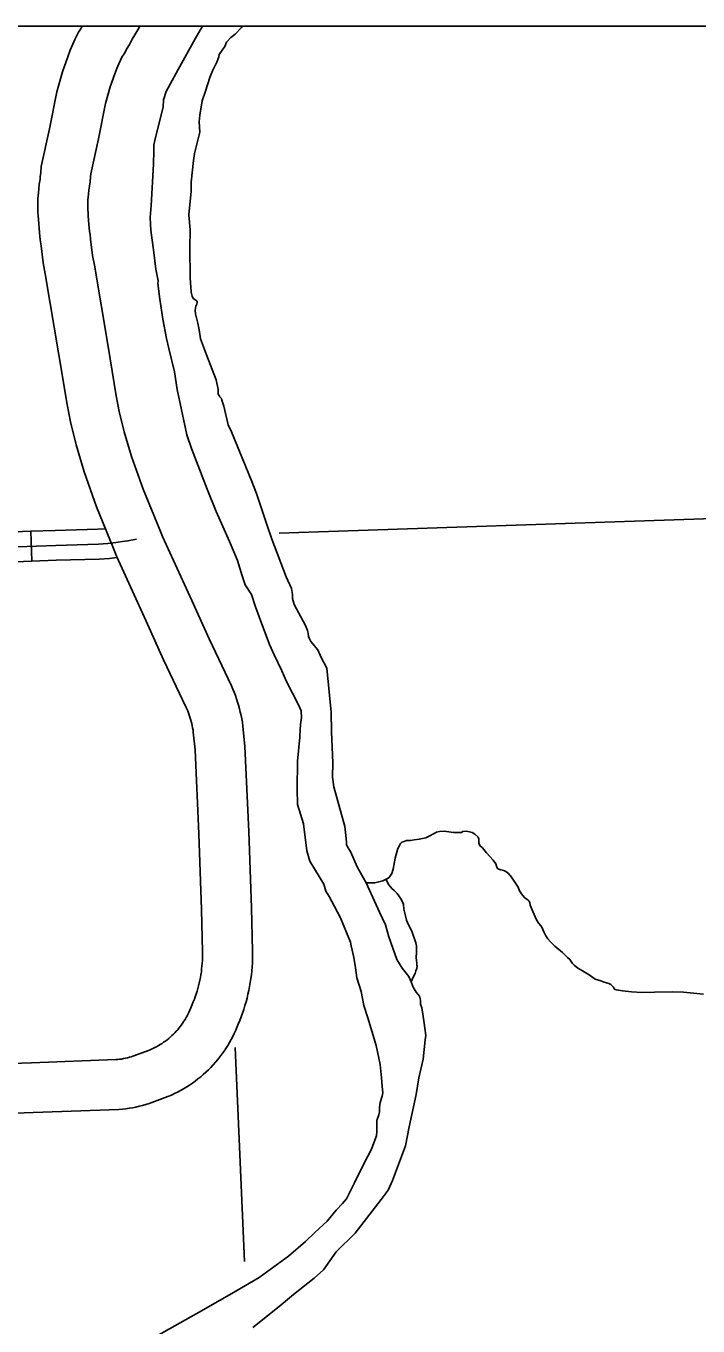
# Model space of a CAD drawing. Extents: x 1720274 to 1751788, y 372074 to 391887.
# Drawn here: x 1739040 to 1739571, y 380788 to 381816 of the extents above; entities that cross this region are included whole.
import ezdxf

# ---------------------------------------------------------------- set-up
doc = ezdxf.new("R2010")
doc.units = 0
for name, color, linetype in [('Level 10', 7, 'Continuous'), ('Level 32', 7, 'Continuous'), ('Level 35', 7, 'Continuous'), ('Level 5', 7, 'Continuous'), ('Level 9', 7, 'Continuous'), ('R_Draft', 7, 'Continuous')]:
    doc.layers.add(name, color=color, linetype=linetype)

msp = doc.modelspace()

# ---------------------------------------------------------------- linework, layer by layer
at = {"layer": 'Level 10'}
for points in [[(1739055.5, 381620.1), (1739054, 381628.7), (1739052.3, 381642.2), (1739051.8, 381645.5), (1739051.2, 381649.3), (1739050.9, 381653), (1739050.6, 381656), (1739050.4, 381659.7), (1739050.1, 381663.2), (1739050, 381666.1), (1739049.8, 381669.1), (1739049.7, 381673.9), (1739049.8, 381676.9), (1739049.8, 381679.7), (1739050.1, 381684.3), (1739050.5, 381687.4), (1739050.8, 381690.9), (1739051.4, 381694.6), (1739051.6, 381696.9), (1739052, 381700.3), (1739052.4, 381705), (1739058.9, 381734.9), (1739064.7, 381764), (1739069.2, 381779.9), (1739073.4, 381791.7), (1739075.3, 381797), (1739077.3, 381801.7), (1739078.9, 381805.4), (1739081.7, 381811.2), (1739084, 381814.5), (1739084.8, 381816.1)], [(1739130.3, 381816.1), (1739128.8, 381813.2), (1739126.4, 381809), (1739124.3, 381805.6), (1739122, 381801.4), (1739120.2, 381798.5), (1739117.8, 381794.1), (1739116, 381791.4), (1739114.9, 381789), (1739113.6, 381786.1), (1739112.1, 381782.5), (1739110.5, 381778.3), (1739106.8, 381767.9), (1739103.1, 381754.8), (1739097.5, 381726.8), (1739091.5, 381699.2), (1739091.3, 381696.7), (1739090.9, 381692.8), (1739090.5, 381689.5), (1739090, 381686.2), (1739089.8, 381683), (1739089.4, 381680.7), (1739089.3, 381678.8), (1739089.3, 381675.8), (1739089.2, 381673.2), (1739089.3, 381670.6), (1739089.4, 381668.4), (1739089.5, 381666), (1739089.8, 381662.5), (1739090, 381659.2), (1739090.3, 381656.6), (1739090.5, 381653.7), (1739090.9, 381651.3), (1739091.4, 381647.5), (1739093, 381634.6), (1739094.4, 381626.9)], [(1739109.4, 381402.9), (1739096, 381435.8), (1739086.3, 381463.5), (1739079.9, 381484.8), (1739075.4, 381503), (1739072.8, 381516.9), (1739066.4, 381556.1), (1739055.5, 381620.1)], [(1739094.4, 381626.9), (1739105.3, 381562.6), (1739111.7, 381523.7), (1739114, 381511.3), (1739118, 381495.2), (1739123.8, 381475.7), (1739133, 381449.8), (1739146, 381417.7)], [(1739146, 381417.7), (1739148.3, 381412.3), (1739171.4, 381361.8), (1739185, 381331.6), (1739202.6, 381294.3), (1739203.7, 381291.8), (1739204.8, 381289.2), (1739205.8, 381286.7), (1739206.7, 381284.1), (1739207.5, 381281.5), (1739208.3, 381278.9), (1739209.1, 381276.2), (1739209.7, 381273.6), (1739210.3, 381270.9), (1739210.9, 381268.2), (1739211.3, 381265.5), (1739211.8, 381262.5), (1739213.3, 381246.3), (1739216.3, 381179), (1739218.5, 381118.7), (1739219.3, 381084.5), (1739219.3, 381081.5), (1739219.3, 381078.3), (1739219.2, 381075.2), (1739219, 381072.1), (1739218.7, 381069), (1739218.4, 381065.9), (1739218, 381062.8), (1739217.5, 381059.7), (1739217, 381056.6), (1739216.4, 381053.5), (1739215.7, 381050.5), (1739215, 381047.4), (1739214.2, 381044.4), (1739213.3, 381041.4), (1739212.4, 381038.4), (1739211.4, 381035.4), (1739210.4, 381032.5), (1739209.2, 381029.6), (1739208, 381026.7), (1739206.9, 381024.2), (1739206.1, 381022.1), (1739204.8, 381019.4)], [(1739169, 381036.1), (1739169.8, 381037.8), (1739170.6, 381039.8), (1739171.7, 381042.2), (1739172.5, 381044.3), (1739173.4, 381046.4), (1739174.1, 381048.5), (1739174.8, 381050.6), (1739175.5, 381052.8), (1739176.1, 381054.9), (1739176.7, 381057.1), (1739177.2, 381059.3), (1739177.7, 381061.5), (1739178.2, 381063.7), (1739178.5, 381065.9), (1739178.9, 381068.1), (1739179.1, 381070.4), (1739179.4, 381072.6), (1739179.6, 381074.9), (1739179.7, 381077.1), (1739179.8, 381079.4), (1739179.8, 381081.6), (1739179.8, 381083.9), (1739179.1, 381117.5), (1739176.8, 381177.4), (1739173.9, 381243.6), (1739172.5, 381257.8), (1739172.3, 381259.2), (1739172, 381261), (1739171.7, 381262.7), (1739171.3, 381264.4), (1739170.9, 381266.2), (1739170.4, 381267.9), (1739169.9, 381269.6), (1739169.3, 381271.2), (1739168.7, 381272.9), (1739168.1, 381274.6), (1739167.4, 381276.2), (1739166.7, 381277.8), (1739149.1, 381315), (1739135.4, 381345.5), (1739112.2, 381396.3), (1739109.4, 381402.9)], [(1738980.5, 380994), (1739044.7, 380996.2), (1739111.4, 380998.7), (1739112.8, 380998.8), (1739114.3, 380999), (1739115.9, 380999.2), (1739117.4, 380999.5), (1739118.9, 380999.8), (1739120.5, 381000.2), (1739122, 381000.6), (1739123.5, 381001), (1739124.8, 381001.4), (1739137.8, 381006.2), (1739139.1, 381006.7), (1739140.6, 381007.4), (1739142.1, 381008.2), (1739143.5, 381008.9), (1739145, 381009.8), (1739146.4, 381010.6), (1739147.8, 381011.5), (1739149.1, 381012.4), (1739150.5, 381013.4), (1739151.8, 381014.4), (1739153.1, 381015.5), (1739154.3, 381016.5), (1739155.6, 381017.7), (1739156.8, 381018.8), (1739157.9, 381020), (1739159.1, 381021.2), (1739160.2, 381022.4), (1739161.2, 381023.7), (1739162.2, 381025), (1739163.2, 381026.3), (1739164.2, 381027.7), (1739165.1, 381029.1), (1739166, 381030.5), (1739166.8, 381031.9), (1739167.6, 381033.3), (1739168.4, 381034.8), (1739169, 381036.1)], [(1739204.8, 381019.4), (1739203.7, 381017.1), (1739202.5, 381014.7), (1739201.1, 381012.3), (1739199.7, 381009.9), (1739198.3, 381007.6), (1739196.8, 381005.3), (1739195.2, 381003.1), (1739193.5, 381000.9), (1739191.8, 380998.7), (1739190.1, 380996.6), (1739188.3, 380994.6), (1739186.4, 380992.6), (1739184.5, 380990.6), (1739182.5, 380988.7), (1739180.4, 380986.9), (1739178.4, 380985.1), (1739176.2, 380983.4), (1739174.1, 380981.7), (1739171.8, 380980.1), (1739169.6, 380978.6), (1739167.3, 380977.1), (1739164.9, 380975.7), (1739162.5, 380974.3), (1739160.1, 380973), (1739157.7, 380971.8), (1739155.2, 380970.7), (1739152.4, 380969.5), (1739137.7, 380964.1), (1739135, 380963.2), (1739132.4, 380962.5), (1739129.8, 380961.8), (1739127.2, 380961.2), (1739124.6, 380960.7), (1739121.9, 380960.2), (1739119.3, 380959.8), (1739116.6, 380959.5), (1739113.8, 380959.3), (1739046.1, 380956.8), (1738982, 380954.5)]]:
    msp.add_lwpolyline(points, dxfattribs=at)
at = {"layer": 'Level 32'}
msp.add_line((1739044.1, 381416.5), (1739045, 381392.8), dxfattribs=at)
for points in [[(1739044.1, 381416.5), (1739017.5, 381415.5), (1738964.3, 381413), (1738960.6, 381412.8)], [(1739103, 381418.5), (1739097, 381418.1), (1739063.5, 381417.2), (1739044.1, 381416.5)], [(1739127.7, 381410.3), (1739120.9, 381408.9), (1739118.4, 381408.6), (1739111.4, 381407.6), (1739105.1, 381406.8), (1739097.6, 381406.3), (1739063.8, 381405.4), (1739018, 381403.7)], [(1739045, 381392.8), (1739018.5, 381391.9), (1738965.5, 381389.3), (1738961.8, 381389.1)], [(1739112.4, 381395.8), (1739106.3, 381395), (1739098.1, 381394.4), (1739064.2, 381393.6), (1739045, 381392.8)]]:
    msp.add_lwpolyline(points, dxfattribs=at)
at = {"layer": 'Level 35'}
for points in [[(1739309.1, 381138.6), (1739316.1, 381138.6), (1739319.1, 381139.4), (1739322.4, 381140.1), (1739323.8, 381140.8), (1739325.9, 381141.9), (1739327.3, 381142.8), (1739329.4, 381145.8), (1739330.6, 381149.3), (1739332.1, 381158), (1739334.3, 381165.8), (1739335.8, 381168.5), (1739336.4, 381169.5), (1739337.4, 381170.6), (1739339.1, 381171.3), (1739341.1, 381172), (1739344.3, 381172.1), (1739347.1, 381172.5), (1739351.1, 381173), (1739356.4, 381174.1), (1739359.5, 381175.6), (1739362.3, 381177.2), (1739364.6, 381178.5), (1739367.1, 381179.2), (1739370.8, 381179.3), (1739378.1, 381178.3), (1739380, 381178.2), (1739382.6, 381178.2), (1739384.6, 381178.3), (1739385.6, 381179), (1739388.3, 381179.3), (1739390.8, 381178.8), (1739393, 381178.2), (1739395.1, 381177), (1739397.6, 381174.6), (1739398.1, 381173.1), (1739398.3, 381171.6), (1739398.3, 381170), (1739399, 381168), (1739401, 381166.1), (1739404.3, 381162.3), (1739409.6, 381156.5), (1739411.6, 381153.5), (1739412.5, 381150.8), (1739413.1, 381149.7), (1739414, 381149.2), (1739415.6, 381148.9), (1739418, 381148.4), (1739419.4, 381147.5), (1739421.6, 381146), (1739423.9, 381143.1), (1739429.2, 381135.1), (1739430.3, 381132.3), (1739431.4, 381130.5), (1739432.6, 381128.8), (1739434.2, 381126.9), (1739435.7, 381125.8), (1739437, 381125), (1739438, 381124.1), (1739438.6, 381122.7), (1739438.8, 381120.9), (1739440.8, 381115.8), (1739443.7, 381109.3), (1739445.6, 381106.4), (1739447.3, 381104.5), (1739448, 381103.4), (1739449.6, 381099.9), (1739451.2, 381096.6), (1739452.7, 381094.2), (1739454.8, 381091.9), (1739458.3, 381088.5), (1739464.2, 381083.4), (1739468.2, 381079.5), (1739470.2, 381077.9), (1739471.2, 381076.2), (1739472.1, 381074.7), (1739473.5, 381073.4), (1739476.4, 381071.1), (1739480, 381068.9), (1739485.5, 381065.7), (1739490.2, 381062.4), (1739494.6, 381061), (1739497.1, 381060), (1739500.8, 381058.8), (1739502.6, 381058), (1739503.6, 381057.1), (1739504.5, 381056), (1739505.1, 381054.9), (1739505.7, 381054.2), (1739506.9, 381053.9), (1739511.7, 381053.1), (1739518.8, 381052.4), (1739526.9, 381051.8), (1739536.9, 381052), (1739551, 381052.2), (1739559.8, 381052), (1739575.6, 381050.4)], [(1739344.8, 381060.3), (1739346.4, 381063.8), (1739347.8, 381066.8), (1739348.4, 381069), (1739349.1, 381070.7), (1739349.4, 381072.6), (1739349.3, 381073.4), (1739349.1, 381075), (1739348.9, 381077), (1739348.6, 381079.6), (1739348.6, 381080.6), (1739348.8, 381082.4), (1739348.9, 381084.9), (1739349, 381086.6), (1739349, 381087.8), (1739348.9, 381088.8), (1739348.5, 381091), (1739345.3, 381100.3), (1739342.7, 381105.2), (1739340.9, 381109), (1739340.1, 381112.5), (1739339, 381117.6), (1739338.6, 381121.5), (1739338.2, 381122.8), (1739336.8, 381125.7), (1739335, 381128.3), (1739333.7, 381130.1), (1739331.4, 381132.4), (1739329.5, 381134), (1739328.5, 381135.3), (1739327.1, 381137), (1739324.8, 381141.3)]]:
    msp.add_lwpolyline(points, dxfattribs=at)
at = {"layer": 'Level 5'}
for points in [[(1739240.4, 381415.1), (1739583.5, 381426.7)], [(1739205.5, 381008.4), (1739213.1, 380839.1)]]:
    msp.add_lwpolyline(points, dxfattribs=at)
at = {"layer": 'Level 9'}
for points in [[(1739179.7, 381816.1), (1739174, 381805.9), (1739160.6, 381781.8), (1739151.1, 381764.3), (1739149.1, 381757.7), (1739148.6, 381751.8), (1739143.6, 381732.2), (1739142.1, 381725.5), (1739141.4, 381722), (1739141.3, 381717.5), (1739141, 381706.9), (1739139.2, 381674.1), (1739138.5, 381664.6), (1739138.7, 381659.5), (1739139, 381654.7), (1739141.3, 381636.9), (1739142.8, 381623.8), (1739144, 381618.5), (1739144.7, 381614.7), (1739144.6, 381612.5), (1739146.1, 381600.1), (1739148.4, 381584.4), (1739151.4, 381568.9)], [(1739211.4, 381816.1), (1739210.6, 381814.9), (1739205.6, 381809.7), (1739202.3, 381806.9), (1739198.7, 381803.2), (1739197.5, 381800), (1739195.4, 381796.9), (1739193.1, 381793.7), (1739192.7, 381791.7), (1739191.1, 381787.4), (1739187.6, 381780.7), (1739185.7, 381775.3), (1739182.1, 381764.6), (1739179.6, 381756.9), (1739177.6, 381745.5), (1739177.2, 381740.4), (1739177.8, 381732.2), (1739173.5, 381715.3), (1739172.7, 381709.7), (1739170.9, 381692.5), (1739170.9, 381685.6), (1739169.1, 381666.9), (1739170, 381655), (1739169.9, 381640.8), (1739170, 381616.9), (1739170.9, 381605.6), (1739171.6, 381602.5), (1739172.4, 381600.7), (1739174.5, 381599.2), (1739175, 381598.8), (1739175.7, 381598.4), (1739175.7, 381598), (1739175.7, 381597.1), (1739175.2, 381596.1), (1739174.5, 381594.6), (1739174.2, 381593), (1739174.1, 381591.4), (1739174.4, 381588.4), (1739176, 381581.1), (1739177.3, 381575.9), (1739178.3, 381568.8), (1739183, 381556.1), (1739190.7, 381536.3), (1739192.3, 381528.7), (1739192.1, 381526.3), (1739192.1, 381525.7), (1739192.1, 381524.9), (1739192.9, 381523.9), (1739193.6, 381522.9), (1739194.8, 381521.6), (1739195.2, 381520.1), (1739196.7, 381515.6), (1739200.2, 381500.7), (1739202.6, 381495.2), (1739218.3, 381457.2), (1739222.6, 381446.4), (1739230.6, 381422), (1739234.6, 381410.4), (1739246, 381380.6), (1739250.2, 381371.2), (1739250.9, 381366.6), (1739250.9, 381363.4)], [(1739151.4, 381568.9), (1739153.2, 381561.2), (1739157.6, 381542.7), (1739159.8, 381528.6), (1739167.5, 381492.8), (1739171, 381482.1), (1739183.5, 381449.8), (1739190.7, 381432.1), (1739201.1, 381408.5), (1739207.4, 381393.4), (1739211.1, 381381.2), (1739213.5, 381374.2), (1739218.6, 381366.5), (1739221.7, 381356.7), (1739224.5, 381348.9), (1739232.8, 381327.1), (1739236.5, 381318.9), (1739242.4, 381306.3), (1739246.2, 381297.8), (1739255.7, 381279.3), (1739257.7, 381274.5), (1739258, 381268.9), (1739257.5, 381266), (1739257.1, 381260.1), (1739256.7, 381253.7), (1739255, 381234.7), (1739254.6, 381212.7), (1739255, 381200.4), (1739259.7, 381185.2), (1739262.2, 381163.7), (1739264.7, 381155.7)], [(1739250.9, 381363.4), (1739251.5, 381361.5), (1739252.3, 381358.7), (1739261.1, 381341.9), (1739262.9, 381338.2), (1739263.3, 381335.9), (1739263.7, 381333.2), (1739264.3, 381331.5), (1739265.5, 381329.5), (1739270.9, 381322.7), (1739273.6, 381316.7), (1739278.1, 381308.3), (1739281.5, 381273.6), (1739281.8, 381257.9), (1739282.2, 381245.8), (1739282.9, 381233.4), (1739282.5, 381222), (1739283.7, 381214.4), (1739292.2, 381183)], [(1739292.2, 381183), (1739293.4, 381173.7), (1739293.6, 381170.1), (1739293.7, 381168.9), (1739294.4, 381167.1), (1739296.8, 381163.4), (1739302.1, 381151.2), (1739309.1, 381138.6), (1739319.8, 381115.4), (1739324.3, 381105.2), (1739327.1, 381095.9), (1739333.3, 381077.8), (1739337.7, 381071.1), (1739342.8, 381064.5), (1739344.8, 381060.3), (1739346.4, 381056.1), (1739348.6, 381052), (1739351.2, 381048.8), (1739352.1, 381045.8), (1739352.1, 381042.5), (1739353.1, 381039.7), (1739353.8, 381034.7), (1739355, 381027.5), (1739356.2, 381017.9), (1739355.8, 381014.5), (1739354.1, 380999), (1739350.7, 380984.4), (1739348.6, 380971.2), (1739343.1, 380945.6), (1739340.1, 380930.6), (1739329.9, 380903), (1739326.6, 380895.4), (1739321, 380888), (1739300.5, 380861.4), (1739285.4, 380846.6), (1739275.4, 380832.6), (1739268, 380825.9), (1739251.6, 380812.9), (1739240.5, 380803.6), (1739219.5, 380787)], [(1739264.7, 381155.7), (1739275.7, 381137.5), (1739277.3, 381131.9), (1739279.9, 381127.7), (1739284.2, 381119.7), (1739288.9, 381110.9), (1739293.7, 381099.3), (1739296.7, 381091.6), (1739297.4, 381088.8), (1739299.5, 381079.4), (1739300.8, 381071.4), (1739301.9, 381063.4), (1739305.1, 381052.7), (1739307.3, 381041.4), (1739310.4, 381031.7), (1739317.1, 381009.9), (1739320.1, 380994.9), (1739321.2, 380984.2), (1739321.9, 380977.4), (1739322.4, 380972.5), (1739321.9, 380969.7), (1739320.1, 380964.9), (1739319.6, 380960.9), (1739319.6, 380957.5), (1739319.1, 380955.1), (1739317.6, 380950.5), (1739317.6, 380948), (1739317.6, 380944.8), (1739317.6, 380941.8), (1739317.2, 380938.5), (1739316, 380935.1), (1739313.3, 380927.8), (1739307.6, 380916.9), (1739299.9, 380901.3), (1739293.5, 380888.5), (1739290.4, 380884.9), (1739285.5, 380879.6), (1739278.2, 380871), (1739268.6, 380862.1), (1739261.1, 380855), (1739247.7, 380843.4), (1739224.6, 380826.3), (1739206.1, 380815.6), (1739178.9, 380800.1), (1739145.2, 380781)]]:
    msp.add_lwpolyline(points, dxfattribs=at)
at = {"layer": 'R_Draft'}
msp.add_lwpolyline([(1729990.7, 381816.1), (1741847.6, 381816.1), (1741847.6, 374371.3), (1729990.7, 374371.3)], close=True, dxfattribs=at)

doc.saveas('drawing.dxf')
